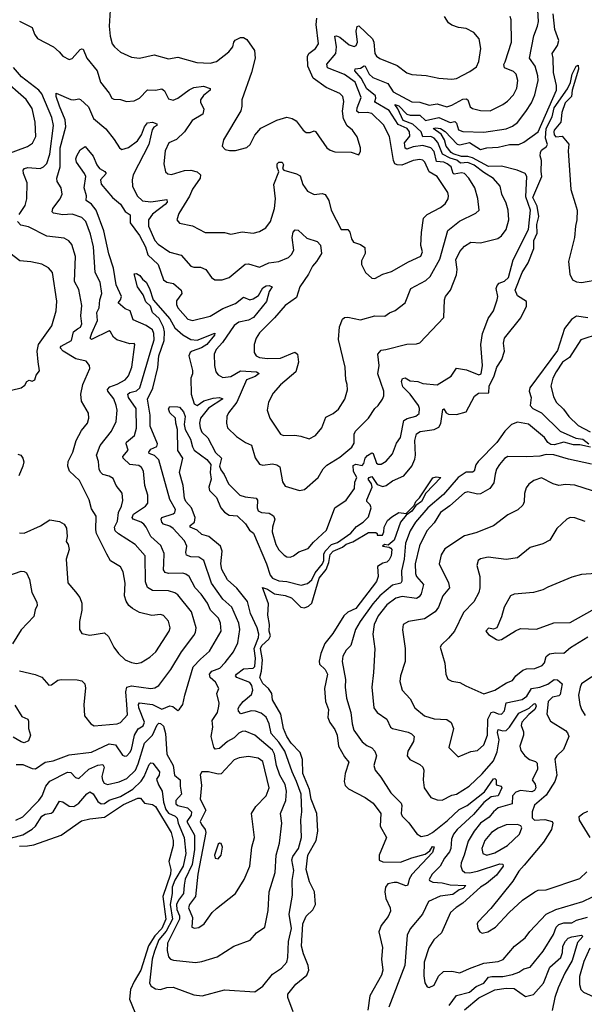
# Model space of a CAD drawing. Extents: x 1246230 to 1426786, y 660032 to 763141.
# Tile 406 of 566: x 1396616 to 1400143, y 682372 to 688526. Entities that reach past the tile are written whole.
import ezdxf

# ---------------------------------------------------------------- set-up
doc = ezdxf.new("R2010")
doc.units = 0

msp = doc.modelspace()

# ---------------------------------------------------------------- linework, layer by layer
at = {"layer": '0CON10XD'}
for points in [[(1396593, 683523), (1396635, 683543.9), (1396735, 683645.4), (1396756.8, 683675), (1396779.4, 683735), (1396804, 683766), (1396915, 683822.2), (1396935, 683821.8), (1396965, 683790.5), (1396985, 683782.7), (1397048.6, 683841.4), (1397105, 683866.2), (1397135, 683870.4), (1397144.6, 683855), (1397128.9, 683795), (1397132.5, 683772.5), (1397143.4, 683753.4), (1397165, 683746.8), (1397238.2, 683761.8), (1397285, 683783.5), (1397339.7, 683835), (1397357.1, 683875), (1397395, 684004.6), (1397446.5, 684055), (1397475, 684119.2), (1397485, 684128.5), (1397495, 684127.9), (1397515, 684110.6), (1397527.6, 684065), (1397535.2, 683935), (1397574.1, 683864.1), (1397583.8, 683805), (1397618, 683775), (1397617.8, 683735), (1397627.3, 683685), (1397592.2, 683645), (1397590.8, 683625), (1397605, 683613.9), (1397665, 683599.1), (1397690.2, 683575), (1397686.8, 683555), (1397660.8, 683515), (1397708.5, 683428.5), (1397708.9, 683338.9), (1397693.1, 683245), (1397649.1, 683155), (1397643.1, 683116.9), (1397639.7, 683065), (1397607.2, 683022.8), (1397596.3, 682995), (1397598.1, 682965), (1397614.1, 682925), (1397613.6, 682905), (1397539.5, 682755), (1397538.4, 682708.4), (1397545, 682668.8), (1397558, 682655), (1397577.8, 682647.8), (1397715, 682633.6), (1397755, 682640), (1397850.5, 682669.5), (1397953.7, 682736.3), (1398056.6, 682773.4), (1398095, 682818.8), (1398146.7, 682853.3), (1398168.3, 682958.3), (1398173.6, 683075), (1398211.6, 683195), (1398217.8, 683305), (1398240.1, 683379.9), (1398252.7, 683505), (1398245.9, 683565), (1398278.6, 683645), (1398283.3, 683705), (1398273.9, 683745), (1398240.6, 683805), (1398220.7, 683865), (1398207.3, 683935), (1398195, 683960.3), (1398085, 684053.2), (1398025, 684079.2), (1398005, 684077.3), (1397985, 684067.1), (1397955, 684037.4), (1397915.2, 684014.8), (1397865, 683971.5), (1397836.7, 683966.7), (1397828.8, 683978.8), (1397812.5, 684045), (1397822.4, 684105), (1397819.4, 684145), (1397851.1, 684195), (1397860.9, 684235), (1397861.6, 684255), (1397847.1, 684315), (1397860.5, 684345), (1397839.6, 684385), (1397806.6, 684415), (1397802.5, 684435), (1397816.1, 684453.9), (1397866.7, 684473.3), (1397899.3, 684509.3), (1397951.2, 684575), (1397978.5, 684631.5), (1397991.1, 684715), (1397985.8, 684755), (1397941.6, 684855), (1397885, 684904.5), (1397813.9, 685005), (1397765.9, 685145.9), (1397736.1, 685166.1), (1397685, 685169.6), (1397659.2, 685179.2), (1397653.8, 685195), (1397660.3, 685235), (1397645, 685269.5), (1397575, 685346.2), (1397555, 685359.8), (1397515, 685372.6), (1397504.7, 685385), (1397499.1, 685405), (1397504.5, 685415), (1397575, 685437.9), (1397584.6, 685445.4), (1397588.5, 685465), (1397555, 685528), (1397485.9, 685775), (1397458.6, 685801.4), (1397424.3, 685814.3), (1397422.2, 685822.2), (1397435, 685840.8), (1397472, 685858), (1397477.9, 685875), (1397430.8, 685985), (1397430.9, 686055), (1397415.3, 686155), (1397448.1, 686221.9), (1397478.6, 686351.4), (1397486.2, 686425), (1397518.8, 686521.2), (1397520.9, 686575), (1397515.2, 686605), (1397487.9, 686657.9), (1397446.6, 686695), (1397432.5, 686735), (1397405, 686762.9), (1397386.8, 686806.8), (1397353.1, 686855), (1397332.3, 686937.7), (1397345, 686940), (1397367.3, 686927.3), (1397383, 686903), (1397405.4, 686885.4), (1397426.4, 686845), (1397450.9, 686775), (1397555, 686655.3), (1397585, 686598.8), (1397635.4, 686555.4), (1397685, 686526.6), (1397725, 686523.7), (1397835.6, 686565.6), (1397833.3, 686555), (1397785.2, 686494.8), (1397752.5, 686475), (1397693.4, 686455), (1397680.8, 686445), (1397673.3, 686425), (1397695.9, 686334.1), (1397696.7, 686313.3), (1397685.4, 686285), (1397688.2, 686185), (1397706.4, 686125), (1397725.8, 686115), (1397765.7, 686144.3), (1397825, 686161), (1397864.7, 686164.7), (1397886.2, 686156.2), (1397795, 686098.1), (1397746.2, 686035), (1397739.5, 686005), (1397743, 685975), (1397755, 685948.2), (1397791.4, 685911.4), (1397840.1, 685820.1), (1397876.6, 685785), (1397863.8, 685735), (1397872.6, 685712.6), (1397893.4, 685683.4), (1397920.6, 685625), (1397990.6, 685555), (1398025, 685542.8), (1398094.4, 685534.4), (1398102.1, 685522.1), (1398098.9, 685475), (1398106.4, 685456.4), (1398126.3, 685446.3), (1398175, 685441.2), (1398201.1, 685425), (1398209.2, 685405), (1398195.4, 685355), (1398194.1, 685325), (1398216.4, 685245), (1398235, 685213.1), (1398269.1, 685179.1), (1398285, 685169.4), (1398305, 685167.5), (1398325.9, 685174.1), (1398359.8, 685200.2), (1398419.1, 685220.9), (1398450.7, 685259.3), (1398532.5, 685335), (1398585.7, 685475), (1398655, 685522.9), (1398706.7, 685595), (1398709.3, 685635), (1398721.4, 685665), (1398701.2, 685701.2), (1398699.7, 685740.3), (1398715, 685748.7), (1398755, 685738.7), (1398765, 685751.9), (1398774.6, 685785.4), (1398788.2, 685801.8), (1398815, 685817.9), (1398825.2, 685815.2), (1398845, 685754.2), (1398855, 685746.9), (1398875, 685748.5), (1398905, 685766.7), (1398945, 685812.5), (1398970.7, 685879.3), (1398996, 685915), (1399015, 686020.6), (1399035.8, 686034.2), (1399091.7, 686048.3), (1399110.6, 686065), (1399114.5, 686095), (1399107.9, 686115), (1399055.6, 686185), (1399010.4, 686230.4), (1399000.4, 686265), (1399007.1, 686282.9), (1399025, 686286.4), (1399055, 686268.7), (1399103.6, 686263.6), (1399135, 686252.5), (1399225, 686244.3), (1399311.3, 686298.7), (1399345, 686346.7), (1399407.1, 686337.1), (1399484.3, 686305.7), (1399498.3, 686311.7), (1399506.4, 686365), (1399497.5, 686495), (1399508.1, 686565), (1399522, 686602), (1399542.8, 686657.2), (1399575.7, 686705), (1399599.2, 686775), (1399604, 686795), (1399592.9, 686845), (1399598, 686865), (1399610.6, 686879.4), (1399645, 686890.6), (1399668.6, 686915), (1399697.8, 687025), (1399793.9, 687215), (1399806.6, 687335), (1399778.1, 687418.1), (1399783.6, 687545), (1399772.9, 687565), (1399724.3, 687585), (1399625, 687609.6), (1399545, 687608.5), (1399445, 687662.2), (1399415, 687670.9), (1399375, 687670.8), (1399325, 687686.5), (1399311.7, 687695), (1399281, 687735), (1399269, 687775), (1399249.9, 687809.9), (1399200, 687845), (1399215, 687849.5), (1399244.4, 687845), (1399275, 687826.6), (1399348.5, 687748.5), (1399365, 687744.2), (1399425, 687757.2), (1399495, 687715.3), (1399535, 687724.8), (1399605, 687728.4), (1399675, 687745.8), (1399735.2, 687744.8), (1399765, 687759.2), (1399855, 687824.6), (1399969.4, 688085), (1399968.6, 688115), (1399950.3, 688195), (1399948.6, 688285), (1399942.1, 688315), (1399975, 688364.4), (1399983.2, 688395), (1399958.1, 688465), (1399948.3, 688561.7)], [(1397517.1, 685127.1), (1397519.6, 685189.6), (1397498.5, 685238.5), (1397435, 685296.7), (1397406.9, 685355), (1397392.1, 685372.1), (1397374.4, 685385), (1397325, 685403.8), (1397319.2, 685415), (1397326.7, 685435), (1397402.7, 685485), (1397417.7, 685505), (1397416.8, 685555), (1397398.4, 685615), (1397390.4, 685705), (1397377.2, 685727.3), (1397359.5, 685739.5), (1397304.8, 685744.8), (1397262.1, 685785), (1397261.2, 685795), (1397294.6, 685835), (1397280.6, 685875), (1397284.4, 685885), (1397333.4, 685926.6), (1397346.8, 685973.2), (1397344.2, 686095), (1397295.3, 686165), (1397292.7, 686185), (1397305.2, 686194.8), (1397345, 686205.2), (1397366.2, 686225), (1397438.5, 686465), (1397456.2, 686525), (1397454.4, 686564.4), (1397445, 686586.9), (1397406.4, 686615), (1397325, 686650), (1397305.6, 686705.6), (1397275, 686719.2), (1397230.5, 686755), (1397246.9, 686775), (1397251.3, 686795), (1397217.9, 686867.9), (1397203, 686973), (1397172.2, 687062.2), (1397141.7, 687205), (1397093.3, 687335), (1397065, 687373.2), (1397030.5, 687395), (1397032.9, 687425), (1397019.6, 687475), (1397028.8, 687545), (1397021.3, 687565), (1396970.4, 687635), (1396966.8, 687655), (1396972.5, 687675), (1396995, 687712.9), (1397025, 687732.5), (1397075, 687672.5), (1397098.1, 687618.1), (1397115, 687595.4), (1397147.8, 687577.8), (1397156.5, 687565), (1397121.5, 687525), (1397125, 687497.1), (1397196.2, 687415), (1397245, 687373.4), (1397275, 687326.2), (1397305.5, 687305), (1397305.3, 687255), (1397365, 687177.6), (1397401.6, 687105), (1397416.8, 687056.8), (1397481.6, 686995), (1397515, 686899.1), (1397535, 686884.7), (1397577.8, 686877.8), (1397624.7, 686835), (1397628.5, 686815), (1397595, 686768), (1397595.5, 686745), (1397604.5, 686725), (1397665.8, 686655), (1397695, 686646.5), (1397805, 686671.8), (1397885, 686719.8), (1397965, 686751.2), (1398015, 686790.8), (1398054.6, 686774.6), (1398075, 686781.3), (1398108, 686802), (1398135, 686850), (1398155, 686862.2), (1398175, 686864.2), (1398193.3, 686855), (1398174, 686826), (1398157.6, 686765), (1398075.7, 686665), (1398045, 686647), (1397985, 686635.2), (1397955, 686614.1), (1397882.2, 686507.8), (1397843.8, 686465), (1397830.5, 686435), (1397832.7, 686365), (1397841.9, 686325), (1397855, 686305.8), (1397885, 686288.6), (1397935, 686296.2), (1397995, 686331.9), (1398094.7, 686324.7), (1398111.9, 686315), (1398086.7, 686295), (1398033.7, 686275), (1397972.9, 686135), (1397920.6, 686069.4), (1397910, 686045), (1397907.8, 686005), (1397915, 685974), (1397969.8, 685919.8), (1398027.7, 685882.3), (1398065, 685866), (1398087.4, 685787.4), (1398115, 685748), (1398135, 685741.9), (1398195, 685750.8), (1398222.7, 685742.7), (1398240.2, 685730.2), (1398257.5, 685637.5), (1398275, 685610), (1398365, 685582.5), (1398395, 685589.6), (1398480.6, 685665), (1398512.4, 685717.6), (1398535, 685742.5), (1398615, 685790.5), (1398691.5, 685855), (1398705, 685880), (1398704.6, 685934.6), (1398713.1, 685955), (1398795.6, 686035), (1398835, 686096.2), (1398855, 686114.2), (1398883.1, 686155), (1398891.1, 686175), (1398890, 686205), (1398853, 686313), (1398861.8, 686365), (1398854.3, 686435), (1398875, 686459.2), (1398904.3, 686464.3), (1399035, 686497.3), (1399095, 686499.5), (1399115, 686505.8), (1399266.2, 686665), (1399269.4, 686775), (1399277.1, 686795), (1399307.1, 686835), (1399345, 686930), (1399349.5, 686965), (1399340.9, 687025), (1399365, 687076.9), (1399395, 687109.4), (1399435, 687134.2), (1399495, 687131.1), (1399602.9, 687157.1), (1399625, 687175.5), (1399655.3, 687215), (1399672.7, 687275), (1399666.8, 687335), (1399655, 687378.8), (1399628.5, 687435), (1399617.3, 687485), (1399575, 687533.8), (1399515, 687569.8), (1399455.6, 687615.6), (1399415, 687633.1), (1399369.6, 687629.6), (1399346.7, 687646.7), (1399305, 687659.4), (1399256.7, 687685), (1399227.6, 687757.6), (1399205, 687784.4), (1399185, 687795.1), (1399135, 687793.4), (1399125.1, 687825.1), (1399072.4, 687872.4), (1399011.4, 687895), (1398979.2, 687969.2), (1398960, 687995), (1398985, 687986.7), (1399035, 687934.8), (1399055, 687929), (1399115, 687928.8), (1399151.4, 687895), (1399235, 687913.4), (1399305, 687882.4), (1399335, 687890.3), (1399345, 687878.5), (1399357.6, 687837.6), (1399385, 687826.6), (1399515, 687823.3), (1399655, 687843.6), (1399695, 687859.5), (1399725, 687882.2), (1399777.3, 687952.7), (1399812.7, 688005), (1399834.8, 688055.2), (1399854.1, 688145), (1399852.5, 688175), (1399836.9, 688235), (1399801.2, 688285), (1399828.4, 688425), (1399851.5, 688485), (1399856.2, 688515), (1399852.3, 688585)], [(1397182, 688585), (1397174.5, 688485), (1397181.8, 688421.8), (1397194.3, 688375), (1397208, 688355), (1397245, 688322.2), (1397315, 688290.8), (1397365, 688284.4), (1397456.3, 688306.3), (1397545, 688281.1), (1397605, 688290.6), (1397722, 688258), (1397805, 688254), (1397845, 688263.3), (1397921.9, 688325), (1397948.6, 688355), (1397953.8, 688385), (1397962.7, 688397.3), (1397995, 688413.3), (1398015, 688413.3), (1398035, 688401.2), (1398083, 688333), (1398087.3, 688285), (1398063.9, 688196.1), (1398004.2, 688025), (1398004.1, 687984.1), (1397997.1, 687955), (1397888.8, 687775), (1397882, 687735), (1397900, 687715), (1397927.7, 687707.7), (1397965, 687708), (1398035, 687726.7), (1398055, 687746.2), (1398085.6, 687804.4), (1398121.7, 687848.3), (1398222.1, 687897.9), (1398285, 687915.6), (1398318.2, 687908.2), (1398343.8, 687893.8), (1398387.5, 687835), (1398405, 687821.4), (1398430, 687820), (1398455, 687830), (1398465, 687826.7), (1398535, 687725.7), (1398555, 687709.2), (1398585, 687700), (1398687.7, 687697.7), (1398735, 687680), (1398746.1, 687703.9), (1398746.1, 687723.9), (1398724.3, 687794.3), (1398694.2, 687835), (1398661.5, 687861.5), (1398639.3, 687905), (1398633, 687953), (1398642, 688015), (1398634.5, 688045), (1398615, 688063.5), (1398530.8, 688100.8), (1398450.3, 688160.2), (1398416.2, 688235), (1398414.6, 688295), (1398422.2, 688315), (1398464.8, 688345.2), (1398482.5, 688375), (1398468.2, 688495), (1398473.1, 688535)], [(1396615, 688516.9), (1396695, 688476.2), (1396709.2, 688435), (1396727.2, 688407.2), (1396826.6, 688356.6), (1396863.1, 688325), (1396886.7, 688296.7), (1396925, 688277.1), (1396945, 688282.9), (1396995, 688338.2), (1397005, 688344.4), (1397011.7, 688341.7), (1397035, 688284.4), (1397100.4, 688205), (1397121.1, 688135), (1397175.4, 688065.4), (1397192, 688035), (1397205, 688028.6), (1397245, 688027.1), (1397284.3, 688014.3), (1397331.7, 688018.3), (1397365, 688034.3), (1397415, 688087.1), (1397465, 688084.6), (1397505, 688092.5), (1397520.8, 688080.8), (1397545, 688031.9), (1397575, 688023.5), (1397605, 688034.6), (1397675, 688087.5), (1397705, 688101.9), (1397765, 688110.9), (1397806.7, 688095), (1397806, 688085), (1397765, 688052.2), (1397745.5, 688025), (1397745, 688010), (1397767, 687967), (1397760.5, 687935), (1397694.6, 687895), (1397646.1, 687825), (1397595, 687776.2), (1397548, 687755), (1397525.6, 687705), (1397515.7, 687625), (1397526, 687575), (1397541.3, 687561.3), (1397565, 687558.8), (1397645, 687582.9), (1397685.3, 687585.3), (1397724.7, 687574.7), (1397745.6, 687555), (1397742.7, 687535), (1397695, 687465.8), (1397677.9, 687422.1), (1397610.6, 687315), (1397598, 687275), (1397615, 687252.9), (1397695, 687237.9), (1397775, 687196.4), (1397895, 687195.6), (1397935, 687185.8), (1398005, 687199.2), (1398075, 687190.8), (1398115, 687201.4), (1398154.5, 687225.5), (1398181.9, 687265), (1398208.5, 687345), (1398213.8, 687406.2), (1398204.7, 687495.3), (1398235.5, 687574.5), (1398223.6, 687603.6), (1398224.4, 687625), (1398235, 687636), (1398255, 687636), (1398265, 687617.5), (1398258, 687595), (1398265.5, 687585.5), (1398345, 687562.7), (1398369, 687549), (1398385.8, 687495.8), (1398415, 687453.1), (1398455, 687432.9), (1398505, 687438.5), (1398525, 687432.7), (1398547, 687395), (1398561.5, 687335), (1398625, 687214), (1398665, 687213.3), (1398677.5, 687197.5), (1398688.9, 687155), (1398700.8, 687135), (1398745, 687120.8), (1398771.2, 687101.2), (1398774.3, 687065), (1398751.9, 687018.1), (1398751.1, 686995), (1398776.1, 686945), (1398815, 686910), (1398835, 686908.1), (1398884, 686936), (1398937.8, 686952.2), (1399045, 687013.3), (1399121.7, 687048.3), (1399131.9, 687075), (1399121.1, 687115), (1399125.4, 687195), (1399138.9, 687285), (1399162.3, 687307.7), (1399245, 687351.5), (1399274.4, 687375), (1399292.2, 687405), (1399295.6, 687425), (1399290.6, 687445), (1399224.5, 687545), (1399174.6, 687574.6), (1399147.6, 687635), (1399135, 687648), (1399115, 687651.9), (1399075, 687646.4), (1399002.8, 687617.2), (1398975, 687617.6), (1398959.1, 687625), (1398950.3, 687645), (1398925.9, 687795.9), (1398888.8, 687868.8), (1398815, 687939.3), (1398786.3, 687946.3), (1398735, 687943.7), (1398723.1, 687953.1), (1398724.5, 687975), (1398750.3, 688040.3), (1398712, 688135), (1398645, 688183.8), (1398539.1, 688225), (1398535, 688248.6), (1398590.4, 688315), (1398595.2, 688355), (1398585, 688422), (1398595, 688424.5), (1398615, 688415.9), (1398675, 688368.9), (1398705, 688357.3), (1398717.1, 688365), (1398726.3, 688385), (1398717.1, 688452.9), (1398725, 688483.3), (1398735, 688487.1), (1398820.8, 688405), (1398828.1, 688385), (1398835, 688314), (1398845, 688296.9), (1398865, 688282.2), (1398975, 688240), (1399033.8, 688193.8), (1399065, 688182.2), (1399155, 688176.2), (1399235, 688159.2), (1399315, 688153.8), (1399345, 688158.5), (1399428, 688202), (1399468.8, 688231.2), (1399483.8, 688265), (1399496.2, 688345), (1399486.5, 688406.5), (1399452.5, 688445), (1399405, 688469.5), (1399357.7, 688477.7)], [(1397525, 687371.1), (1397445, 687310), (1397420, 687275), (1397420.6, 687235), (1397459.7, 687145), (1397481.8, 687121.8), (1397555, 687072.5), (1397625, 687054.2), (1397685.4, 686985.4), (1397705, 686978.8), (1397745, 686978.2), (1397780, 686965), (1397815, 686914), (1397835, 686900), (1397880.9, 686899.1), (1397923.8, 686915), (1398025, 686998.2), (1398045, 687000.8), (1398115, 686979.4), (1398173.4, 687006.6), (1398235.4, 687014.6), (1398295, 687040), (1398315, 687058), (1398327.8, 687085), (1398318.6, 687165), (1398325, 687197.5), (1398337, 687213), (1398355, 687211.2), (1398410.7, 687160.7), (1398475, 687140), (1398495, 687116.7), (1398500.8, 687065), (1398470.6, 687015), (1398445, 686985.5), (1398420.2, 686935), (1398366.5, 686855), (1398345, 686789.2), (1398275, 686739.1), (1398208.6, 686661.4), (1398115, 686568.6), (1398094.4, 686535), (1398080, 686495), (1398081.9, 686445), (1398092.9, 686425), (1398114.1, 686414.1), (1398165, 686407.6), (1398245, 686411.2), (1398335, 686448.6), (1398352.5, 686435), (1398356.9, 686385), (1398340.4, 686325), (1398245.4, 686244.6), (1398198.7, 686191.3), (1398169.4, 686135), (1398161.9, 686085), (1398178.1, 686035), (1398245.5, 685935.5), (1398265, 685927.1), (1398335, 685929.5), (1398372.7, 685922.7), (1398425, 685905.7), (1398465, 685927.1), (1398502.9, 685975), (1398529.5, 686040.5), (1398575, 686064.4), (1398608.5, 686091.5), (1398646.9, 686155), (1398663, 686213), (1398661.8, 686245), (1398653.2, 686275), (1398649.5, 686355), (1398607.8, 686527.8), (1398614.1, 686605.9), (1398633.3, 686655), (1398645, 686664.3), (1398665, 686666.5), (1398745, 686649.5), (1398835, 686675.5), (1398896.5, 686673.5), (1398925.5, 686694.5), (1398960.9, 686709.1), (1399024.6, 686755.4), (1399060, 686845), (1399153.4, 686896.6), (1399179.9, 686920.1), (1399240.7, 687029.3), (1399291.5, 687208.5), (1399363, 687267), (1399464.6, 687315.4), (1399485.5, 687334.5), (1399478.9, 687408.9), (1399459.3, 687475), (1399422, 687535), (1399395, 687564.7), (1399375, 687568), (1399330.6, 687560.6), (1399324, 687565), (1399311.1, 687605), (1399286.5, 687625), (1399265, 687634.5), (1399219.6, 687639.6), (1399205, 687701.3), (1399185, 687723.7), (1399135, 687739.4), (1399075, 687730.9), (1399035, 687715.8), (1399025, 687723.1), (1399019.4, 687755), (1399053.1, 687796.9), (1399051.9, 687825), (1399035.8, 687845), (1398980.8, 687870.8), (1398925, 687958.4), (1398839, 688009), (1398834.1, 688015), (1398841.3, 688035), (1398839.2, 688049.2), (1398783.7, 688093.7), (1398749.3, 688159.3), (1398710, 688205), (1398712.4, 688217.6), (1398745, 688223.2), (1398767.5, 688237.5), (1398775, 688235.7), (1398799.5, 688185), (1398821.3, 688165), (1398915, 688127.1), (1398948.8, 688075), (1399065, 688011.6), (1399115, 688010), (1399175, 687992.1), (1399225, 687998.7), (1399285, 687981.8), (1399315, 687990.4), (1399385, 688028.7), (1399405, 688031.8), (1399415.5, 688025), (1399430.8, 687980.8), (1399445, 687970.6), (1399495, 687957.1), (1399555, 687956.9), (1399634.4, 687995), (1399663.2, 688016.8), (1399701.5, 688055), (1399722.6, 688097.4), (1399727.8, 688145), (1399716.8, 688185), (1399701.2, 688201.2), (1399645.5, 688225), (1399641.5, 688245), (1399648.6, 688261.4), (1399688.2, 688385), (1399686.7, 688525), (1399680, 688545)], [(1399357.7, 688477.7), (1399315, 688490.4), (1399295, 688505.6), (1399270, 688545)], [(1396612.3, 687307.7), (1396649.4, 687365), (1396660, 687405), (1396663.6, 687505), (1396639.1, 687565), (1396638.1, 687585), (1396645.8, 687595), (1396667.8, 687602.2), (1396745, 687595.8), (1396765, 687605.9), (1396785, 687626.4), (1396804.3, 687685), (1396828, 687865), (1396817.5, 687915), (1396755, 688061.6), (1396735.1, 688085.1), (1396627.5, 688167.5), (1396577.5, 688227.5)], [(1399873.6, 687576.4), (1399876, 687645), (1399866.7, 687675), (1399868.8, 687695), (1399875, 687710), (1399908, 687732), (1399914, 687745), (1399900.1, 687785), (1399905, 687846.2), (1399941.6, 687918.5), (1399955.5, 687975), (1400037.3, 688092.7), (1400057, 688133), (1400067.6, 688185), (1400092.9, 688235), (1400105, 688240.8), (1400106.3, 688216.3), (1400066.4, 688085), (1400063.2, 688045), (1400023.8, 688005), (1400002.8, 687945), (1399997.5, 687885), (1399955, 687835.7), (1399952.3, 687825), (1399955, 687806.7), (1399965, 687792.5), (1400005, 687798), (1400047, 687747), (1400043.2, 687706.8), (1400059.4, 687465), (1400086, 687376), (1400099.1, 687335), (1400097.5, 687275), (1400087.8, 687235), (1400082.2, 687165), (1400044, 687015), (1400053.3, 686935), (1400070.2, 686900.2), (1400095, 686888.2), (1400125, 686883.5), (1400245, 686903.5)], [(1396535, 687685.5), (1396665, 687733.8), (1396696.1, 687753.9), (1396716.5, 687795), (1396712.7, 687885), (1396695, 687970), (1396657.4, 688027.4), (1396505, 688160.9)], [(1396615, 684455.6), (1396712.4, 684432.4), (1396755, 684415.8), (1396797.3, 684367.3), (1396815, 684369.2), (1396855, 684396.9), (1396875, 684401.4), (1396975, 684400.8), (1397005, 684394.2), (1397022.9, 684375), (1397027.5, 684347.5), (1397016.7, 684245), (1397020.8, 684175), (1397060, 684125), (1397081.7, 684111.7), (1397225, 684124.1), (1397245, 684132.3), (1397288.7, 684181.3), (1397286.5, 684245), (1397278.7, 684325), (1397286.5, 684353.5), (1397315, 684361.9), (1397435.4, 684345.4), (1397460.4, 684349.6), (1397484.4, 684365), (1397560, 684465), (1397627.3, 684575), (1397705, 684677.1), (1397715, 684696.2), (1397719.2, 684725), (1397690, 684825), (1397605, 684932.1), (1397585, 684944.6), (1397545, 684956.1), (1397445, 684959.3), (1397415, 684976.7), (1397402, 685012), (1397399.6, 685175), (1397336.6, 685246.6), (1397232.7, 685312.7), (1397212, 685332), (1397207.9, 685355), (1397227.9, 685392.1), (1397233.4, 685446.6), (1397252.5, 685485), (1397261.5, 685521.5), (1397256.8, 685566.8), (1397218.9, 685615), (1397199.1, 685659.1), (1397175, 685673.3), (1397135, 685682.2), (1397122.3, 685695), (1397112.2, 685715), (1397108.5, 685765), (1397096.4, 685805), (1397118.8, 685865), (1397190, 685955), (1397219.6, 686015), (1397226.1, 686085), (1397219.3, 686115), (1397205, 686155.6), (1397166.1, 686205), (1397165.4, 686215), (1397179.6, 686230.4), (1397225, 686246.9), (1397274.4, 686275), (1397295, 686299.4), (1397317.1, 686355), (1397335.9, 686495.9), (1397331.7, 686501.7), (1397305, 686500.6), (1397223.8, 686525), (1397201.4, 686541.4), (1397184.4, 686574.4), (1397175, 686580.8), (1397065, 686527.9), (1397055.6, 686535.6), (1397067.2, 686567.2), (1397102, 686645), (1397099, 686695), (1397112.2, 686725), (1397116.1, 686775), (1397130, 686815), (1397118.5, 686885), (1397087.5, 686945), (1397077.5, 687105), (1397058.2, 687185), (1397029.3, 687265), (1397005, 687288.5), (1396945, 687311.1), (1396885, 687306.7), (1396826.7, 687316.7), (1396818.5, 687325), (1396823.8, 687346.2), (1396868.5, 687405), (1396882.1, 687435), (1396876.2, 687475), (1396850.7, 687515), (1396848.4, 687535), (1396868, 687605), (1396869.2, 687725), (1396904.8, 687855.2), (1396899.5, 687899.5), (1396864.5, 687984.5), (1396843.1, 688045), (1396845, 688066), (1396935, 688027.2), (1396955, 688024.6), (1396985, 688031.5), (1396996.9, 688026.9), (1397045, 687980), (1397077.4, 687907.4), (1397155, 687843.1), (1397207.1, 687777.1), (1397239.4, 687725), (1397255, 687714.4), (1397295, 687726.5), (1397351.2, 687768.8), (1397377.3, 687805), (1397395.3, 687855), (1397415, 687880.9), (1397445, 687885.5), (1397473.3, 687875), (1397473.3, 687865), (1397455, 687853.5), (1397443.3, 687836.7), (1397423.3, 687745), (1397324.6, 687555), (1397319.4, 687525), (1397321.8, 687485), (1397349.1, 687425), (1397384.2, 687394.2), (1397435, 687387.5), (1397535, 687401.2), (1397536.5, 687385), (1397525, 687371.1)], [(1396535, 683403.4), (1396635, 683431.6), (1396695, 683466.5), (1396715, 683485.4), (1396755, 683547.2), (1396775, 683560.4), (1396813.3, 683566.7), (1396825, 683574.5), (1396865, 683641.4), (1396885, 683636.7), (1396925, 683609.6), (1396955, 683608.8), (1396985, 683628.7), (1397035, 683687.7), (1397055, 683700.4), (1397075, 683686.9), (1397105, 683640), (1397125, 683624.7), (1397145, 683627.9), (1397175, 683648.1), (1397245, 683671.5), (1397322.9, 683717.1), (1397375, 683766.7), (1397394.6, 683795.4), (1397425, 683870), (1397435, 683881.5), (1397448.3, 683878.3), (1397490.4, 683825), (1397487.7, 683805), (1397469.8, 683780.2), (1397483.5, 683743.5), (1397505.9, 683705), (1397514.5, 683635.5), (1397529.2, 683589.2), (1397546.2, 683566.2), (1397588.3, 683548.3), (1397600.4, 683535), (1397606.5, 683505), (1397643, 683415), (1397653.3, 683315), (1397636.4, 683235), (1397585, 683148.8), (1397569.1, 683105), (1397568.8, 683065), (1397556.4, 682995), (1397570.3, 682905), (1397531.2, 682828.8), (1397486.2, 682775), (1397457.9, 682705), (1397443.8, 682653.8), (1397426.2, 682505), (1397437.1, 682485), (1397465, 682469.5), (1397495, 682465.6), (1397535, 682478.1), (1397575, 682478.9), (1397705, 682430.6), (1397755.4, 682424.6), (1397895, 682462.9), (1398085, 682450), (1398136, 682485), (1398195, 682560), (1398251.1, 682598.9), (1398285, 682636), (1398292.2, 682665), (1398294.7, 682765), (1398313.2, 682845), (1398299.7, 682935), (1398320.4, 683055), (1398318.6, 683145), (1398329.2, 683209.2), (1398315.9, 683275), (1398322.2, 683295), (1398357.8, 683345), (1398376.7, 683415), (1398371.4, 683525), (1398377.9, 683575), (1398373.7, 683685), (1398346.1, 683765), (1398317.8, 683825), (1398271.9, 683955), (1398235, 684011.4), (1398187.6, 684065), (1398174.7, 684125), (1398155, 684167.3), (1398125, 684190.9), (1398088.8, 684205), (1398063.4, 684206.6), (1397998.3, 684188.3), (1397983.3, 684203.3), (1397981.7, 684221.7), (1397988.5, 684235), (1398012.1, 684265), (1398065, 684308.5), (1398073.4, 684335), (1398067.2, 684365), (1398054, 684384), (1397973.1, 684415), (1397964.7, 684425), (1397969.6, 684435), (1398015, 684469.2), (1398075, 684473.9), (1398085, 684482.3), (1398089.7, 684535), (1398080.5, 684595), (1398108.3, 684665), (1398110, 684685), (1398098.9, 684725), (1398058.6, 684815), (1398038.9, 684888.9), (1397973.6, 684973.6), (1397914.5, 685024.5), (1397878.9, 685088.9), (1397871.9, 685125), (1397880, 685205), (1397871.6, 685235), (1397797.1, 685295), (1397755, 685308.8), (1397725, 685335.6), (1397680.7, 685355), (1397681.8, 685365), (1397708.1, 685385), (1397712.6, 685415), (1397689.2, 685475), (1397654.2, 685514.2), (1397644.9, 685535), (1397637.8, 685615), (1397615.3, 685694.7), (1397634.6, 685785), (1397603.5, 685833.5), (1397602.5, 685965), (1397591.2, 686005), (1397590, 686035), (1397555, 686069.6), (1397546.1, 686093.9), (1397555, 686108.1), (1397605, 686106.9), (1397615, 686104.4), (1397638.9, 686075), (1397649.6, 686045), (1397644.6, 685995.4), (1397650.8, 685965), (1397683.7, 685903.7), (1397695.3, 685855.3), (1397706.1, 685836.1), (1397785, 685777.1), (1397809.5, 685745), (1397805.1, 685695), (1397811.4, 685655), (1397798.4, 685605), (1397802.3, 685582.3), (1397845, 685539.3), (1397872.4, 685475), (1397895, 685447.5), (1397925, 685428.2), (1397975.2, 685425.2), (1398025.8, 685375.8), (1398052.7, 685335), (1398076.2, 685316.2), (1398158.3, 685125), (1398180.2, 685055), (1398196.1, 685035), (1398235, 685018.4), (1398285, 685014.1), (1398375, 684991.1), (1398415, 685001.5), (1398440.6, 685025), (1398461.3, 685068.7), (1398508.4, 685125), (1398515.5, 685145), (1398515.9, 685185), (1398524.7, 685205), (1398564.2, 685245.8), (1398600.8, 685259.2), (1398685, 685317.1), (1398721, 685359), (1398762, 685385), (1398795, 685419.4), (1398812.5, 685475), (1398805, 685494.1), (1398784.6, 685514.6), (1398784.8, 685525), (1398817.8, 685605), (1398814, 685625), (1398792.5, 685655), (1398798.5, 685665), (1398815, 685670.2), (1398849.9, 685619.9), (1398885, 685608), (1398905, 685613.8), (1398945.6, 685644.4), (1399015.5, 685675), (1399064.8, 685735.2), (1399085, 685779.2), (1399088.9, 685805), (1399084.3, 685895), (1399095, 685937.1), (1399117.5, 685952.5), (1399205, 685963.8), (1399235, 685978.7), (1399247.7, 686002.3), (1399260, 686090), (1399265, 686094), (1399279.3, 686069.3), (1399295, 686059.3), (1399345, 686057.7), (1399405, 686074.8), (1399457.9, 686172.1), (1399482.5, 686192.5), (1399547.1, 686192.9), (1399548.3, 686235), (1399579.2, 686300.8), (1399595.9, 686355), (1399627.8, 686402.2), (1399645.1, 686454.9), (1399638.3, 686505), (1399644.6, 686535), (1399746.8, 686663.2), (1399782.4, 686735), (1399781.1, 686765), (1399725, 686800.6), (1399711.7, 686835), (1399755, 686944.6), (1399793.3, 687005), (1399828.7, 687095), (1399828.8, 687145), (1399848.4, 687191.6), (1399846.8, 687245), (1399858.4, 687295), (1399849.5, 687359.5), (1399820.6, 687415), (1399877.3, 687545), (1399873.6, 687576.4)], [(1396615, 685319.2), (1396645, 685315.8), (1396746.8, 685363.2), (1396805, 685400.8), (1396865, 685388.8), (1396895, 685373.3), (1396907.7, 685347.7), (1396913.8, 685295), (1396907.5, 685265), (1396918.6, 685245), (1396924.3, 685215), (1396906.9, 685155), (1396917, 685007), (1396965, 684950.8), (1396992.5, 684915), (1397005, 684880), (1397004, 684835), (1396988.8, 684765), (1396990, 684715), (1397005, 684690), (1397055, 684678.8), (1397145, 684693.3), (1397170.9, 684670.9), (1397204.2, 684605), (1397232.9, 684565), (1397275, 684524.2), (1397315, 684508.1), (1397345, 684502.9), (1397375, 684508.1), (1397429.1, 684540.9), (1397467.5, 684575), (1397550.4, 684705), (1397555.4, 684725.4), (1397546.1, 684766.1), (1397515, 684802.2), (1397495, 684807.3), (1397441.9, 684801.9), (1397365, 684821.2), (1397320, 684845), (1397297.5, 684865), (1397280.8, 684890.8), (1397270.4, 684925), (1397275.4, 685005), (1397263.3, 685075), (1397245, 685105.7), (1397182.7, 685142.7), (1397161.5, 685185), (1397096.7, 685315), (1397091.7, 685338.3), (1397092.9, 685422.9), (1397065, 685468.8), (1397049.2, 685525), (1396990, 685645), (1396926.9, 685705), (1396916.9, 685735), (1396920, 685765), (1396948.1, 685821.9), (1396970, 685895), (1397002.6, 685957.4), (1397039.2, 686005), (1397047.5, 686035), (1397045, 686067.5), (1397002, 686142), (1396998.9, 686185), (1397010, 686245), (1397054.5, 686345), (1397053.1, 686365), (1397030.5, 686390.5), (1396967.1, 686407.1), (1396887.1, 686455), (1396869.2, 686475), (1396876, 686485), (1396939.2, 686520.8), (1396953.1, 686575), (1396976.7, 686593.3), (1396995.6, 686605), (1397003.6, 686625), (1396998.6, 686675), (1397005, 686740), (1396985, 686840), (1396958.4, 686888.4), (1396965.8, 687045), (1396941.3, 687121.3), (1396923.6, 687143.6), (1396895, 687161.1), (1396785, 687171.8), (1396671.3, 687231.3), (1396622.4, 687242.4), (1396603.1, 687265)], [(1396565, 686210), (1396626.1, 686223.9), (1396649.3, 686240.7), (1396660, 686265), (1396675, 686272.5), (1396695, 686267.5), (1396710, 686275), (1396720, 686305), (1396739.3, 686330.7), (1396731.7, 686388.3), (1396724.7, 686454.7), (1396733.1, 686495), (1396817.1, 686612.9), (1396844.5, 686705), (1396847.3, 686767.3), (1396820.6, 686945), (1396795.4, 686975.4), (1396755, 686996.9), (1396685, 687012.7), (1396617.8, 687017.8), (1396555, 687065.6)], [(1400165, 686661.8), (1400095, 686672), (1400062.5, 686652.5), (1400019.3, 686595), (1399975, 686458.7), (1399801.9, 686225), (1399798.9, 686205), (1399810.3, 686165), (1399805.2, 686115.2), (1399820.8, 686095), (1399875, 686069), (1399993.3, 685953.3), (1400090.4, 685910.4), (1400135, 685903.8), (1400171.4, 685875)], [(1400235, 686563.3), (1400122, 686525), (1400050.5, 686415), (1400006.2, 686385), (1399966.8, 686325), (1399945.9, 686285), (1399933.8, 686235), (1399949.8, 686169.8), (1399966.5, 686135), (1400012.5, 686092.5), (1400045.5, 686045), (1400105, 685990.3), (1400180.1, 685950.1)], [(1400181.2, 685855), (1400115, 685869.1), (1400075, 685868.6), (1400015, 685884.5), (1399955, 685868.8), (1399935, 685870.2), (1399915, 685884.1), (1399895, 685915.3), (1399795, 685997.5), (1399725, 686010.3), (1399688.4, 685995), (1399647.1, 685955), (1399597, 685883), (1399479.2, 685765), (1399465, 685743.6), (1399455, 685704.6), (1399445, 685698.2), (1399405, 685698.8), (1399355, 685664.4), (1399262.6, 685557.4), (1399166.7, 685475), (1399088.5, 685385), (1399055, 685331.5), (1399026.6, 685255), (1399018, 685155), (1399001.4, 685081.4), (1399002.5, 685017.5), (1398997.7, 685005), (1398945, 684991.3), (1398866, 684925), (1398822.2, 684875), (1398742.5, 684765), (1398713.5, 684713.5), (1398683.8, 684615), (1398656.4, 684585), (1398635, 684548.8), (1398630.4, 684515), (1398651.4, 684401.4), (1398648.5, 684355), (1398658.4, 684285), (1398685.4, 684195), (1398692.7, 684125), (1398704.5, 684085), (1398755, 684012.9), (1398785, 683989.2), (1398816, 683975), (1398834.5, 683954.5), (1398844.5, 683924.5), (1398829.4, 683865), (1398835.7, 683835), (1398872.2, 683792.2), (1398935, 683692.9), (1398999.4, 683629.4), (1399004, 683614), (1398999.6, 683565), (1399005, 683547.5), (1399046.3, 683506.3), (1399097, 683437), (1399125, 683421.1), (1399165, 683429.7), (1399195, 683446.6), (1399288.4, 683521.6), (1399361, 683589), (1399411.9, 683615), (1399519, 683701), (1399575, 683781.6), (1399585, 683782.8), (1399591.9, 683775), (1399593.6, 683743.6), (1399624.7, 683734.7), (1399627.5, 683725), (1399605.3, 683675), (1399562, 683668), (1399515, 683634.4), (1399450.7, 683559.3), (1399348.6, 683465), (1399326.6, 683435), (1399313.8, 683405), (1399308.9, 683345), (1399300.8, 683325), (1399269.6, 683285), (1399241.8, 683235), (1399192.2, 683185), (1399173.2, 683153.2), (1399176, 683145), (1399196.7, 683135), (1399255, 683130.8), (1399305, 683119.2), (1399404, 683114), (1399386.9, 683095), (1399362, 683088), (1399321, 683059), (1399242.8, 683047.2), (1399169.4, 683015), (1399133.1, 682935), (1399055, 682842.9), (1399036.9, 682805), (1399022.5, 682615), (1398922.2, 682355)], [(1396605, 685811.2), (1396622.5, 685805), (1396636.2, 685786.2), (1396642.1, 685762.1), (1396636.4, 685735), (1396610, 685675)], [(1400187.3, 685747.3), (1400045, 685778.2), (1399953.6, 685806.4), (1399905, 685807.9), (1399865, 685798.8), (1399785, 685794.6), (1399665, 685795.7), (1399645, 685784.2), (1399612.9, 685745), (1399595, 685716.2), (1399585.5, 685685), (1399578.8, 685631.2), (1399553.8, 685595), (1399495, 685562.5), (1399475, 685560), (1399415, 685575.8), (1399395, 685568.1), (1399303.6, 685486.4), (1399244.8, 685445.2), (1399205, 685380.5), (1399158.8, 685331.2), (1399113.2, 685236.8), (1399087.4, 685125), (1399088.8, 685065), (1399095, 685045.8), (1399139.1, 684995), (1399123.3, 684936.7), (1399111.9, 684918.1), (1399095, 684908.9), (1399005, 684920.3), (1398965, 684910), (1398910.4, 684869.6), (1398855, 684800), (1398831.1, 684745), (1398822.4, 684685), (1398834.5, 684594.5), (1398825.5, 684445), (1398816, 684355), (1398828.5, 684225), (1398849.4, 684195), (1398910, 684155), (1398931.9, 684105), (1398944, 684095), (1399042.6, 684072.6), (1399063.3, 684063.3), (1399080.8, 684045), (1399075.7, 684015), (1399040.6, 683955), (1399037.1, 683925), (1399053.1, 683903.1), (1399115, 683870.6), (1399135, 683853.8), (1399141.1, 683835), (1399137.5, 683775), (1399143.6, 683725), (1399185, 683664.3), (1399225, 683650.5), (1399255, 683648.5), (1399315, 683678.8), (1399345, 683686.5), (1399424.5, 683735), (1399505, 683812.5), (1399575, 683894.7), (1399599.4, 683950.6), (1399611.1, 684025), (1399601.2, 684071.2), (1399605, 684088.6), (1399635, 684080.4), (1399655, 684084.1), (1399675, 684104), (1399735, 684191), (1399798.1, 684221.9), (1399825, 684247.1), (1399835, 684252.5), (1399838.9, 684248.9), (1399841.9, 684235), (1399835, 684213.6), (1399797, 684183), (1399753.9, 684135), (1399749.1, 684115), (1399763.4, 684075), (1399764.3, 684055), (1399741.3, 683985), (1399747.5, 683957.5), (1399772, 683925), (1399801.4, 683901.4), (1399839.3, 683889.3), (1399848.3, 683878.3), (1399849.8, 683840.2), (1399816.7, 683775), (1399837, 683747), (1399840.5, 683725), (1399831.1, 683708.9), (1399815, 683700.7), (1399745, 683708.1), (1399715, 683698.2), (1399695.3, 683675), (1399691.8, 683625), (1399605, 683600.9), (1399575, 683574.6), (1399549.2, 683540.8), (1399495, 683504.7), (1399454.7, 683455), (1399417.7, 683392.3), (1399392, 683305), (1399374.3, 683255.7), (1399372.9, 683235), (1399380.6, 683210.6), (1399396.9, 683196.9), (1399425, 683194), (1399475, 683203.3), (1399615, 683249.7), (1399635, 683247.5), (1399635.4, 683235), (1399595, 683180), (1399532, 683128), (1399494.1, 683105), (1399385, 683004.7), (1399342.3, 682977.7), (1399307.9, 682945), (1399250.5, 682819.5), (1399203.6, 682775), (1399171.1, 682725), (1399143.1, 682635), (1399139.7, 682549.7), (1399147.3, 682507.3), (1399162.3, 682482.3), (1399175, 682476.7), (1399205, 682491.2), (1399232.3, 682547.7), (1399263.7, 682576.3), (1399315, 682578.8), (1399365, 682569.2), (1399425, 682595.4), (1399515, 682628.4), (1399605, 682640.7), (1399637.2, 682652.8), (1399706.7, 682735), (1399772.8, 682787.2), (1399802.8, 682827.3), (1399905.2, 682934.8), (1399965.7, 682964.3), (1400135, 683015.3), (1400195, 683043.9)], [(1398325.1, 682325), (1398290.2, 682415), (1398291.7, 682435), (1398342, 682498), (1398409, 682555), (1398422.8, 682585), (1398418.6, 682615), (1398388.2, 682688.2), (1398375.8, 682735), (1398385.6, 682875), (1398405, 682923.6), (1398447.2, 682962.8), (1398464.2, 682995.8), (1398456.8, 683075), (1398427.4, 683137.4), (1398405.5, 683215), (1398416.3, 683303.7), (1398468.6, 683395), (1398478.6, 683455), (1398472.6, 683565), (1398437.3, 683655), (1398426, 683715), (1398384.5, 683815), (1398382.6, 683902.6), (1398367.9, 683945), (1398311.1, 684005), (1398285, 684045.5), (1398264.2, 684095), (1398247.4, 684185), (1398195.5, 684275), (1398190.6, 684315), (1398170.5, 684345), (1398135, 684377.3), (1398116.2, 684415), (1398126.3, 684453.7), (1398132.8, 684525), (1398119.5, 684595), (1398129.8, 684615), (1398172.2, 684655), (1398183.5, 684675), (1398174.4, 684705), (1398177.3, 684745), (1398166.9, 684803.1), (1398171.2, 684875), (1398132.7, 684977.3), (1398165, 684966.9), (1398207.6, 684937.6), (1398275, 684927.2), (1398315, 684912.9), (1398355, 684871.5), (1398373.1, 684853.1), (1398395, 684850), (1398419.8, 684860.2), (1398440.6, 684879.4), (1398486.2, 685035), (1398530.3, 685089.7), (1398547.4, 685132.6), (1398555, 685183.3), (1398575, 685204.6), (1398631.7, 685228.3), (1398655, 685247), (1398697.1, 685262.9), (1398795, 685320.8), (1398841.7, 685321.7), (1398850, 685315), (1398850, 685305), (1398882.5, 685305), (1398891.2, 685325), (1398893.3, 685355), (1398914.5, 685395.5), (1398940.6, 685419.4), (1398984.6, 685445.4), (1399029.7, 685440.3), (1399080.7, 685489.3), (1399090, 685515), (1399112.9, 685537.1), (1399197.8, 685662.2), (1399218.8, 685668.8), (1399246.7, 685665), (1399152.7, 685567.3), (1399125.3, 685515), (1399090.2, 685489.8), (1399065.5, 685454.5)], [(1400195, 685580.9), (1400085, 685616.9), (1400025, 685620.5), (1399985, 685615.5), (1399949.2, 685625), (1399875, 685662.7), (1399827.5, 685645), (1399797.4, 685622.6), (1399780.9, 685599.1), (1399770, 685565), (1399768.3, 685511.7), (1399758.8, 685491.2), (1399728.3, 685461.7), (1399665, 685431.8), (1399575, 685362.9), (1399465, 685317.7), (1399395, 685300), (1399271.2, 685218.8), (1399249.1, 685180.9), (1399236.5, 685125), (1399295, 685006), (1399300.5, 684975), (1399259.6, 684925), (1399232.9, 684855), (1399210.6, 684825), (1399145, 684782.1), (1399045, 684764.5), (1399012.5, 684745), (1399007, 684713), (1399024.4, 684595.6), (1399023.8, 684515), (1398995.6, 684425), (1398991.3, 684388.7), (1399005.8, 684335.8), (1399055, 684282), (1399084.6, 684224.6), (1399144.2, 684175), (1399205, 684156.2), (1399285, 684151.4), (1399312.4, 684132.4), (1399326.2, 684095), (1399297.3, 683977.3), (1399355, 683918.8), (1399435, 683951.5), (1399475, 683959.2), (1399515, 683993.5), (1399538.6, 684055), (1399540.5, 684155), (1399560.7, 684195), (1399575, 684200.3), (1399605, 684187.4), (1399625, 684186.4), (1399644.5, 684205.5), (1399655, 684255.8), (1399755, 684276.2), (1399785, 684298), (1399813.9, 684346.1), (1399865, 684354), (1399915, 684371.9), (1399955, 684402.5), (1399975, 684400), (1400004.6, 684375), (1399992, 684308), (1399985, 684301), (1399945, 684291.4), (1399917.3, 684265), (1399909.4, 684185), (1399931.3, 684141.3), (1400025, 684084.3), (1400038.3, 684068.3), (1400046.5, 684045), (1400013.8, 683965), (1399972.5, 683925), (1399960, 683905), (1399970.8, 683805), (1399958.9, 683765), (1399905, 683678.8), (1399832.8, 683617.2), (1399817.9, 683575), (1399816.9, 683536.9), (1399832.2, 683522.2), (1399896.9, 683526.9), (1399943.3, 683515), (1399946.9, 683505), (1399938.2, 683465), (1399887.3, 683385), (1399767.8, 683242.2), (1399734.6, 683205), (1399697.3, 683142.7), (1399558.3, 682971.7), (1399478.8, 682885), (1399473.3, 682875), (1399478.8, 682845), (1399491.2, 682825), (1399505, 682815.8), (1399541.2, 682825), (1399589.2, 682855), (1399673.7, 682946.3), (1399757.2, 683022.8), (1399835, 683075.6), (1399855, 683084.5), (1399905, 683088.2), (1400115, 683157.5), (1400159, 683201)], [(1399065.5, 685454.5), (1399031.1, 685428.9), (1398996, 685385), (1398955, 685273.8), (1398918.3, 685241.7), (1398895, 685245.6), (1398882.5, 685235), (1398925, 685230), (1398935, 685222.5), (1398940, 685215), (1398936, 685175), (1398925, 685150), (1398910, 685135), (1398885, 685130), (1398851.7, 685108.3), (1398856.1, 685046.1), (1398845.7, 685015), (1398715, 684845.6), (1398667, 684823), (1398640.7, 684799.3), (1398571.4, 684688.6), (1398522.1, 684627.9), (1398497.2, 684565), (1398486.3, 684516.4), (1398488.8, 684498.8), (1398525, 684464.1), (1398538.3, 684435), (1398520.9, 684345), (1398526.8, 684265), (1398544.7, 684215.3), (1398541, 684165), (1398553.5, 684133.5), (1398585, 684090.4), (1398600.3, 684055), (1398607.4, 683985), (1398645, 683918.9), (1398672.7, 683885), (1398648.6, 683815), (1398644.1, 683765), (1398648.9, 683738.9), (1398669.5, 683719.5), (1398773.5, 683665), (1398825, 683628.7), (1398872.7, 683565), (1398867.8, 683485), (1398907.1, 683415), (1398862.1, 683305), (1398862.4, 683272.4), (1398885, 683261.8), (1398995, 683260.4), (1399065, 683288), (1399150, 683310), (1399178.6, 683331.4), (1399195, 683359.4), (1399205, 683356.2), (1399195, 683321.5), (1399066.4, 683183.6), (1399048.8, 683155), (1399042.5, 683127.5), (1399038.8, 683115), (1399027.5, 683112.5), (1398975, 683132.9), (1398955, 683132.8), (1398915.9, 683124.1), (1398901.2, 683105), (1398896.6, 683075), (1398903.7, 683033.7), (1398929.5, 682975), (1398931.5, 682955), (1398918.7, 682921.3), (1398874.3, 682865), (1398860, 682825), (1398882.3, 682727.7), (1398875.7, 682655), (1398885.3, 682585), (1398875.3, 682555), (1398804.2, 682425), (1398790, 682335)], [(1400149.2, 685389.2), (1400085, 685411.9), (1400055, 685414.2), (1400033.3, 685405), (1399972.5, 685345), (1399927.3, 685272.7), (1399885, 685250), (1399805, 685226), (1399725, 685161.5), (1399655, 685152.1), (1399543.2, 685166.8), (1399495, 685157.1), (1399480, 685145), (1399472.5, 685115), (1399490.4, 685045), (1399491.2, 684975), (1399484.7, 684945.3), (1399452.6, 684887.4), (1399388.8, 684821.2), (1399331.8, 684705), (1399295, 684660.6), (1399250.4, 684619.6), (1399243.3, 684605), (1399271.2, 684505), (1399277.5, 684435), (1399290, 684405), (1399315, 684390.8), (1399365, 684383.3), (1399403.5, 684363.5), (1399515, 684311.9), (1399585, 684334.4), (1399657.9, 684382.1), (1399694.1, 684395.9), (1399715.3, 684424.7), (1399759.8, 684460.2), (1399781.7, 684468.3), (1399835, 684470.6), (1399880.2, 684489.8), (1399894, 684506), (1399904.7, 684545), (1399925, 684561.6), (1399965, 684569.4), (1400015, 684566.7), (1400057.6, 684602.4), (1400165, 684668.7)], [(1396595, 683870.5), (1396635, 683871.1), (1396695, 683846.7), (1396715, 683844.5), (1396775, 683885.4), (1396825, 683892.8), (1396925, 683932.3), (1397065, 683948.1), (1397175, 683999.7), (1397215, 683993.5), (1397259.4, 683929.4), (1397272.7, 683922.7), (1397285, 683925.6), (1397304.7, 683945.3), (1397314.1, 683965), (1397333.3, 684055), (1397356.7, 684093.3), (1397387, 684113), (1397395.2, 684134.8), (1397360.2, 684225), (1397358.7, 684245), (1397365, 684256.4), (1397445, 684246.1), (1397505, 684216.4), (1397555, 684237.5), (1397572.3, 684232.3), (1397605, 684208.8), (1397615, 684216.7), (1397635.7, 684245), (1397646.9, 684305), (1397699.6, 684480.4), (1397745, 684530), (1397801.4, 684578.6), (1397875.4, 684705), (1397871.2, 684755), (1397857.9, 684785), (1397807.1, 684835), (1397788.4, 684878.4), (1397750.4, 684935), (1397712.5, 684975), (1397675.2, 685045.2), (1397655, 685060.4), (1397635, 685065.9), (1397545, 685065.3), (1397525, 685070.9), (1397515, 685087.5), (1397517.1, 685127.1)], [(1396535, 685046.9), (1396625, 685080), (1396645, 685077.5), (1396658.5, 685068.5), (1396677, 685027), (1396691.4, 684945), (1396724, 684885), (1396725.8, 684865), (1396713.3, 684836.7), (1396705.4, 684795), (1396625, 684713.1), (1396572.1, 684625)], [(1400305, 685070), (1400125, 685057.5), (1400065, 685041.4), (1399915, 684978.9), (1399885, 684963.1), (1399825, 684945.6), (1399705, 684935.8), (1399681.2, 684925), (1399642.2, 684855), (1399625.5, 684794.5), (1399596.7, 684725), (1399575, 684716.7), (1399545, 684722.5), (1399527.5, 684705), (1399544.2, 684684.2), (1399595, 684652.5), (1399605, 684647.5), (1399625, 684651.2), (1399713.1, 684706.9), (1399745, 684720.5), (1399845, 684717.1), (1399952.8, 684757.2), (1400055, 684758.6), (1400192, 684835)], [(1400190.8, 684419.2), (1400126.5, 684375), (1400116.4, 684355), (1400106.5, 684305), (1400114.4, 684245), (1400124.6, 684214.6), (1400147.9, 684177.9)], [(1396585, 684242.5), (1396630, 684170), (1396666.2, 684155), (1396671.7, 684141.7), (1396671.4, 684095), (1396683.3, 684055), (1396671.8, 684018.2), (1396645, 684007.3), (1396625, 684012.3), (1396575, 684040.8)], [(1397707.7, 682847.7), (1397735, 682852), (1397768, 682875), (1397818.1, 682945), (1397845, 682970), (1397964.2, 683065), (1398018.4, 683151.6), (1398054.5, 683235), (1398067.1, 683355), (1398083.5, 683415), (1398063.6, 683565), (1398091.2, 683608.8), (1398155.4, 683675), (1398174.6, 683725), (1398135, 683888.9), (1398105, 683911.1), (1398045, 683920), (1397987, 683913), (1397955, 683900.6), (1397875, 683812.9), (1397855, 683809.6), (1397795.7, 683824.3), (1397754, 683826), (1397743.3, 683806.7), (1397752.4, 683742.4), (1397744, 683655), (1397778.9, 683585), (1397743.4, 683515), (1397751.2, 683495), (1397775.3, 683465), (1397779.4, 683445), (1397729.5, 683185), (1397715.3, 683045), (1397676.5, 682995), (1397670, 682975), (1397695.5, 682915), (1397692, 682855), (1397707.7, 682847.7)], [(1396615, 683361.2), (1396665, 683363.5), (1396705, 683369.4), (1396875, 683429.5), (1397001.5, 683518.5), (1397055, 683531.8), (1397145, 683541.3), (1397265, 683620.5), (1397355, 683661.3), (1397371.2, 683661.2), (1397395, 683629.1), (1397445, 683620), (1397465, 683607.6), (1397562.9, 683445), (1397575.9, 683395.9), (1397575, 683364), (1397547.8, 683265), (1397560.7, 683215), (1397558.7, 683185), (1397509.9, 683045), (1397529.6, 682905), (1397505, 682846.5), (1397460.2, 682799.8), (1397421.4, 682738.6), (1397373.3, 682585), (1397330.9, 682515), (1397309, 682465), (1397301.6, 682405), (1397335, 682323.5)], [(1400179.3, 683415), (1400112.1, 683522.1), (1400111.1, 683545), (1400135, 683565.6), (1400165, 683578.9)], [(1399535, 683304.7), (1399585, 683318.1), (1399663.3, 683365), (1399738.2, 683435), (1399752, 683475), (1399747.1, 683487.1), (1399725.5, 683495.5), (1399655, 683493.7), (1399605, 683472.4), (1399564.1, 683445), (1399521.9, 683395), (1399503.2, 683345), (1399510, 683315), (1399535, 683304.7)], [(1397855, 683281.2), (1397874.2, 683305), (1397883.3, 683355), (1397875, 683377.5), (1397865, 683380), (1397855, 683372.5), (1397832.9, 683305), (1397836.7, 683285), (1397855, 683281.2)], [(1399299.7, 682365), (1399345, 682427.9), (1399425, 682447.8), (1399466.7, 682483.3), (1399515, 682504.7), (1399545, 682541.2), (1399565, 682546.4), (1399635, 682546.3), (1399695, 682559.4), (1399735, 682573.2), (1399765, 682593.8), (1399805, 682604.5), (1399885.4, 682705), (1399951, 682809), (1399968, 682855), (1399985, 682871.5), (1400015, 682880.6), (1400065, 682880.6), (1400095, 682897.2), (1400163.4, 682916.6)], [(1399395, 682337.1), (1399485, 682411.7), (1399585, 682461.7), (1399656, 682474), (1399705, 682470), (1399775, 682420), (1399825, 682432.9), (1399888.9, 682505), (1399928.8, 682605), (1399996.5, 682665), (1400006.7, 682695), (1400009.4, 682735), (1400025, 682766.7), (1400041.5, 682785), (1400065.2, 682794.8), (1400125, 682805.3), (1400134.5, 682795), (1400100.8, 682759.2), (1400068.1, 682645), (1400022.3, 682567.7), (1399980, 682475), (1399960, 682415), (1399942.7, 682332.7)], [(1400177.5, 682722.5), (1400140.9, 682639.1), (1400112.5, 682545), (1400112.9, 682495), (1400122.2, 682465), (1400138.7, 682448.7), (1400245, 682399.2)]]:
    msp.add_lwpolyline(points, dxfattribs=at)

doc.saveas('drawing.dxf')
